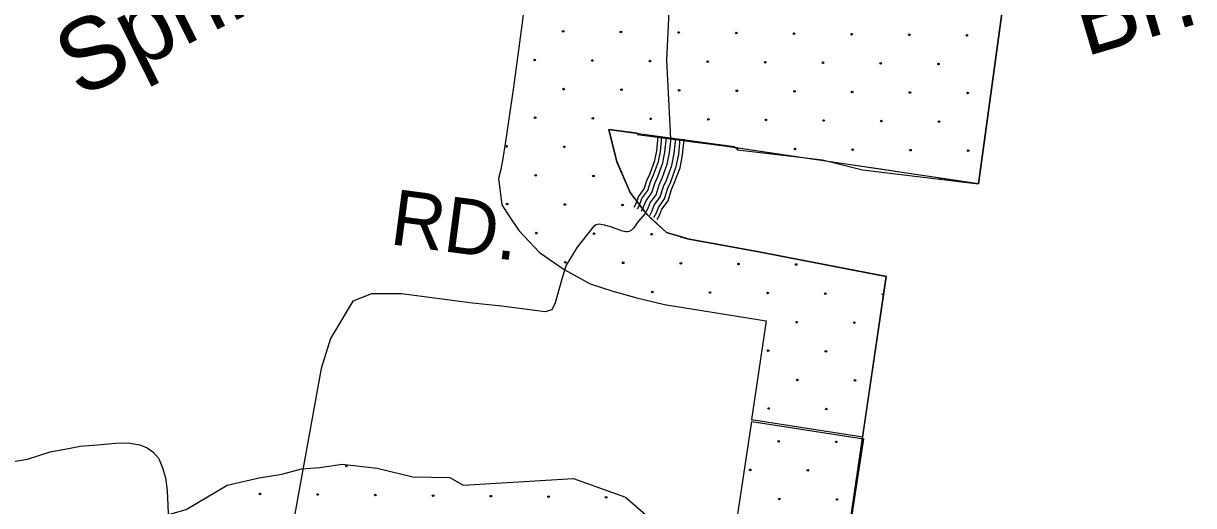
# Model space of a CAD drawing. Extents: x 1788175 to 1969470, y 584502 to 738744.
# Drawn here: x 1820631 to 1828432, y 686767 to 689981 of the extents above; entities that cross this region are included whole.
import ezdxf

# ---------------------------------------------------------------- set-up
doc = ezdxf.new("R2010")
doc.units = 0
for name, color, linetype in [('DESIGN - DRAINAGE - Bridges and Cross Drains Size Text', 7, 'Continuous'), ('DESIGN - EROSION CONTROL - Devices', 7, 'Continuous'), ('DESIGN - ROW - Right-of-Way and Easement Labels', 7, 'Continuous'), ('DESIGN - SCRATCH - User 1', 7, 'Continuous'), ('DESIGN - TRANSPORTATION - Text', 7, 'Continuous'), ('SURVEY - DRAINAGE - Area Shapes', 7, 'Continuous'), ('SURVEY - TRANSPORTATION - Roads', 7, 'Continuous'), ('SURVEY - VEGETATION - Features with Text', 7, 'Continuous')]:
    doc.layers.add(name, color=color, linetype=linetype)

msp = doc.modelspace()

# ---------------------------------------------------------------- linework, layer by layer
at = {"layer": 'DESIGN - EROSION CONTROL - Devices'}
for centre in [(1824229.7, 689927.2), (1824614.2, 689923.5), (1824998.8, 689919.7), (1825383.4, 689916), (1825767.9, 689912.3), (1826152.5, 689908.5), (1826537, 689904.8), (1826921.6, 689901.1), (1824039.3, 689736.8), (1824423.8, 689733.1), (1824808.4, 689729.3), (1825192.9, 689725.6), (1825577.5, 689721.9), (1825962, 689718.1), (1826346.6, 689714.4), (1826731.2, 689710.7), (1824233.4, 689542.7), (1824618, 689538.9), (1825002.5, 689535.2), (1825387.1, 689531.5), (1825771.6, 689527.7), (1826156.2, 689524), (1826540.7, 689520.3), (1826925.3, 689516.5), (1824043, 689352.2), (1824427.6, 689348.5), (1824812.1, 689344.8), (1825196.7, 689341), (1825581.2, 689337.3), (1825965.8, 689333.6), (1826350.3, 689329.8), (1826734.9, 689326.1), (1823852.6, 689161.8), (1824237.2, 689158.1), (1825775.4, 689143.2), (1826159.9, 689139.4), (1826544.5, 689135.7), (1826929, 689132), (1824046.7, 688967.7), (1824431.3, 688964), (1823856.3, 688777.3), (1824240.9, 688773.6), (1824625.4, 688769.8), (1824050.5, 688583.1), (1824435, 688579.4), (1824819.6, 688575.7), (1824244.6, 688389), (1824629.2, 688385.3), (1825013.7, 688381.5), (1825398.3, 688377.8), (1825782.8, 688374.1), (1824823.3, 688191.1), (1825207.9, 688187.4), (1825592.4, 688183.7), (1825977, 688179.9), (1826361.5, 688176.2), (1825786.6, 687989.5), (1826171.1, 687985.8), (1825596.2, 687799.1), (1825980.7, 687795.4), (1825790.3, 687605), (1826174.9, 687601.2), (1825599.9, 687414.5), (1825984.4, 687410.8), (1825666.2, 687195.8), (1826050.8, 687192.1), (1822784, 687031.6), (1825475.8, 687005.4), (1825860.4, 687001.7), (1822209, 686844.9), (1822593.5, 686841.2), (1822978.1, 686837.4), (1823362.6, 686833.7), (1823747.2, 686830), (1824131.8, 686826.2), (1824516.3, 686822.5), (1825670, 686811.3), (1826054.5, 686807.6)]:
    msp.add_circle(centre, 5.28, dxfattribs=at)
for centre, start, end in [((1825390.8, 689146.9), 229.21291, 220.7441), ((1826738.6, 688941.6), 7.52829, 158.67352)]:
    msp.add_arc(centre, 5.28, start, end, dxfattribs=at)
at = {"layer": 'DESIGN - SCRATCH - User 1'}
for p, q in [((1825364.4, 686514.1), (1825487, 687326.7)), ((1826226.4, 687225), (1826226.4, 687225))]:
    msp.add_line(p, q, dxfattribs=at)
for points in [[(1824677.2, 688853.7), (1824588.2, 689058.7), (1824534.7, 689272.6), (1825369.7, 689160.6), (1825391.9, 689138.4), (1825957.9, 689071.8), (1826224.3, 689005.1), (1826999, 688911.4), (1827177.2, 690227.4), (1827403.6, 690227.4), (1827437.6, 690721.8), (1826254.8, 690826.6), (1826211.1, 690416), (1826045.5, 690429.3), (1826014.9, 690205.2), (1825777.6, 690228.2), (1825812.8, 690829.2), (1825289.8, 690805.8), (1825364.2, 691424.5), (1825399.4, 691819.4), (1825402.7, 691829.1), (1825644.9, 693934.7), (1824746.4, 694031.6)], [(1823963.7, 690037.2), (1823953.7, 689969.9), (1823897.7, 689556.5), (1823842.7, 689178.4), (1823828.1, 689079.3)], [(1823828.1, 689079.3), (1823813.4, 689005.9), (1823798.7, 688947.2), (1823821, 688771.9), (1823869.5, 688695.9), (1823935, 688599.6), (1824006.1, 688526), (1824071.1, 688454.3), (1824235.3, 688340.2), (1824410.5, 688245.3), (1824561.3, 688196.6), (1824719.6, 688151.7), (1824905.9, 688106.5), (1825581.7, 687998.6)], [(1826226.4, 687225), (1826384.9, 688293.6), (1825523.3, 688461.5), (1825069.1, 688541.7), (1824917.7, 688586.3), (1824793, 688702.1), (1824677.2, 688853.7)], [(1825581.7, 687998.6), (1825485.4, 687340.8), (1826226.4, 687225)], [(1825487, 687326.7), (1826232.2, 687211.7), (1826067.9, 686142.1), (1826593.6, 686065.6), (1826459.1, 685325)], [(1821353.3, 686499.4), (1821378.7, 686518.2), (1821388.3, 686527.2), (1821551.7, 686693.9), (1821715.9, 686740.8), (1821990.2, 686904), (1822203.3, 686953.3), (1822354.1, 686976.7), (1822484.7, 687011.2), (1822607, 687021.9), (1822756.9, 687042.2), (1822990.6, 687017.6), (1823227.2, 686958.7), (1823473.8, 686954.3), (1823562.5, 686902.4), (1824297.3, 686948.2), (1824645.4, 686822.5), (1824795.8, 686693), (1824993.9, 686597.6), (1825074.9, 686568), (1825131.8, 686548.2), (1825186.7, 686537.8), (1825364.4, 686514.1)]]:
    msp.add_lwpolyline(points, dxfattribs=at)
at = {"layer": 'DESIGN - TRANSPORTATION - Text'}
for points in [[(1819562.5, 687080.5), (1819587.2, 687072.5), (1819691.2, 687072.4), (1819829.1, 687074.3), (1819977, 687058.1), (1820112.9, 687040), (1820202.9, 687023.9), (1820272.8, 687019.8), (1820398.8, 687019.6), (1820538.8, 687057.4), (1820658.8, 687077.3), (1820808.8, 687125.1), (1820942.8, 687148.9), (1821008.8, 687162.8)], [(1821008.8, 687162.8), (1821125.9, 687172.8), (1821175.1, 687175.5), (1821245, 687183.5), (1821328.9, 687185.4), (1821406.9, 687171.3), (1821456.8, 687153.2), (1821494.5, 687125), (1821532.8, 687082.7), (1821536.9, 687074.5), (1821558.5, 687019.3), (1821578.4, 686951.3), (1821590.2, 686867.4), (1821594, 686767.3)], [(1821594, 686767.3), (1821594, 686765.5), (1821597.8, 686667.6), (1821601.7, 686595.7), (1821613.6, 686523.7), (1821629.5, 686463.8), (1821659.3, 686373.8), (1821687.1, 686299.9), (1821723, 686223.9), (1821744.9, 686165.9), (1821766.8, 686108), (1821790.6, 686022), (1821800.4, 685897.7), (1821800.3, 685897.2)]]:
    msp.add_lwpolyline(points, dxfattribs=at)
at = {"layer": 'SURVEY - DRAINAGE - Area Shapes'}
for points in [[(1824982.2, 691082.9), (1824919.4, 689734.7), (1824944.3, 689211.3)], [(1824778.8, 688715.3), (1824729.7, 688660), (1824697.7, 688616.1), (1824685.7, 688603.5), (1824669.3, 688594.5), (1824657.9, 688592.5), (1824647.4, 688592.5), (1824625.4, 688595.3), (1824548, 688624.8), (1824504.2, 688635.6), (1824466.4, 688642.2), (1824448.4, 688638), (1824432.1, 688626.8), (1824321.8, 688488.6), (1824249.8, 688369.8), (1824224.5, 688292.1), (1824175.5, 688118.8), (1824154.7, 688071.1), (1824108.5, 688057.9), (1823802.8, 688098.3), (1823797.7, 688098.9)], [(1823624.9, 688116.9), (1823151.7, 688179.2), (1822952.5, 688179.2), (1822828, 688129.4), (1822678.5, 687880.1), (1822616.3, 687680.7), (1822354.8, 686235.1)], [(1823797.7, 688098.9), (1823624.9, 688116.9)]]:
    msp.add_lwpolyline(points, dxfattribs=at)
at = {"layer": 'SURVEY - TRANSPORTATION - Roads'}
for points in [[(1824702.4, 688756.4), (1824715.2, 688780.2), (1824732.2, 688825.6), (1824770.5, 688878.2), (1824787.7, 688934.1), (1824808.5, 688981.1), (1824840.1, 689066.7), (1824852.8, 689130.7), (1824862.4, 689226)], [(1824724.2, 688744.7), (1824737.8, 688769.9), (1824754.2, 688813.8), (1824792.9, 688867), (1824810.9, 688925.4), (1824831.4, 688971.8), (1824863.9, 689060), (1824877.3, 689127), (1824887, 689223.6)], [(1824751.5, 688730), (1824766.1, 688757.1), (1824781.8, 688798.9), (1824821, 688853), (1824839.9, 688914.5), (1824860.2, 688960.1), (1824893.8, 689051.6), (1824908, 689122.4), (1824917.8, 689220.5)], [(1824778.8, 688715.3), (1824794.4, 688744.3), (1824809.3, 688784.1), (1824849.1, 688838.9), (1824869, 688903.7), (1824888.9, 688948.5), (1824923.8, 689043.1), (1824938.7, 689117.8), (1824948.6, 689217.4)], [(1824778.8, 688715.3), (1824794.4, 688744.3), (1824809.3, 688784.1), (1824849.1, 688838.9), (1824869, 688903.7), (1824888.9, 688948.5), (1824923.8, 689043.1), (1824938.7, 689117.8), (1824948.6, 689217.4)], [(1824806.1, 688700.7), (1824822.7, 688731.5), (1824836.9, 688769.3), (1824877.2, 688824.9), (1824898.1, 688892.8), (1824917.7, 688936.8), (1824953.7, 689034.7), (1824969.4, 689113.2), (1824979.5, 689214.3)], [(1824833.4, 688686), (1824851, 688718.6), (1824864.4, 688754.5), (1824905.3, 688810.8), (1824927.2, 688881.9), (1824946.4, 688925.2), (1824983.6, 689026.2), (1825000.1, 689108.6), (1825010.3, 689211.3)], [(1824856.1, 688673.8), (1824874.4, 688708), (1824887.3, 688742.2), (1824928.7, 688799.2), (1824951.3, 688872.9), (1824970.3, 688915.5), (1825008.4, 689019.2), (1825025.5, 689104.8), (1825035.9, 689208.7)]]:
    msp.add_lwpolyline(points, dxfattribs=at)
at = {"layer": 'SURVEY - VEGETATION - Features with Text'}
for points in [[(1827437.6, 690721.8), (1827403.6, 690227.4), (1827177.2, 690227.4), (1826999, 688911.4), (1825305.3, 689162.1)], [(1827127.6, 689860.7), (1827092.1, 689599.1)], [(1827092.1, 689599.1), (1827056.7, 689337.4)], [(1824723.4, 689248.9), (1824534.7, 689272.6), (1824588.2, 689058.7), (1824677.2, 688853.7), (1824778.8, 688715.3), (1824917.7, 688586.3), (1825069.1, 688541.7), (1825523.3, 688461.5)], [(1824723.4, 689248.9), (1824534.7, 689272.6), (1824552.6, 689200.9)], [(1825305.3, 689162.1), (1824722.8, 689239.1)], [(1824894.8, 689216.3), (1824722.8, 689239.1)], [(1825305.3, 689162.1), (1825043.5, 689196.7)], [(1827036.6, 689188.8), (1827001.2, 688927.2)], [(1825673.4, 689107.6), (1825412.3, 689146.2)], [(1825934.6, 689068.9), (1825673.4, 689107.6)], [(1824589.5, 689055.6), (1824677.2, 688853.7), (1824703.2, 688818.3)], [(1826344.1, 689008.3), (1826083, 689047)], [(1826605.3, 688969.7), (1826344.1, 689008.3)], [(1827001.2, 688927.2), (1826999, 688911.4), (1826753.7, 688947.7)], [(1824703.2, 688818.3), (1824778.8, 688715.3), (1824878.6, 688622.6)], [(1825010.4, 688559), (1825069.1, 688541.7), (1825268.8, 688506.4)], [(1825268.8, 688506.4), (1825523.3, 688461.5)], [(1825523.3, 688461.5), (1826382.9, 688294)], [(1825523.3, 688461.5), (1825782.4, 688411)], [(1825929.6, 688382.3), (1826188.8, 688331.8)], [(1826188.8, 688331.8), (1826382.9, 688294)], [(1826390.7, 684948.9), (1826593.6, 686065.6), (1826067.9, 686142.1), (1826382.9, 688294)], [(1826377.6, 688257.3), (1826382.9, 688294)], [(1826317.6, 687847.6), (1826355.8, 688108.9)], [(1826279.4, 687586.4), (1826317.6, 687847.6)], [(1826219.4, 687176.8), (1826257.6, 687438)], [(1826181.1, 686915.6), (1826219.4, 687176.8)]]:
    msp.add_lwpolyline(points, dxfattribs=at)

# ---------------------------------------------------------------- texts
at = {"layer": 'DESIGN - DRAINAGE - Bridges and Cross Drains Size Text'}
for s, rotation, p in [('Springs', 26.56732, (1821003.8, 689479.1)), ('Br.', 16.45987, (1827709.2, 689757.8))]:
    msp.add_text(s, height=475, rotation=rotation, dxfattribs=at).set_placement(p)
at = {"layer": 'DESIGN - ROW - Right-of-Way and Easement Labels'}
msp.add_text('RD.', height=370, rotation=352.49814, dxfattribs=at).set_placement((1823066.5, 688510.2))

doc.saveas('drawing.dxf')
